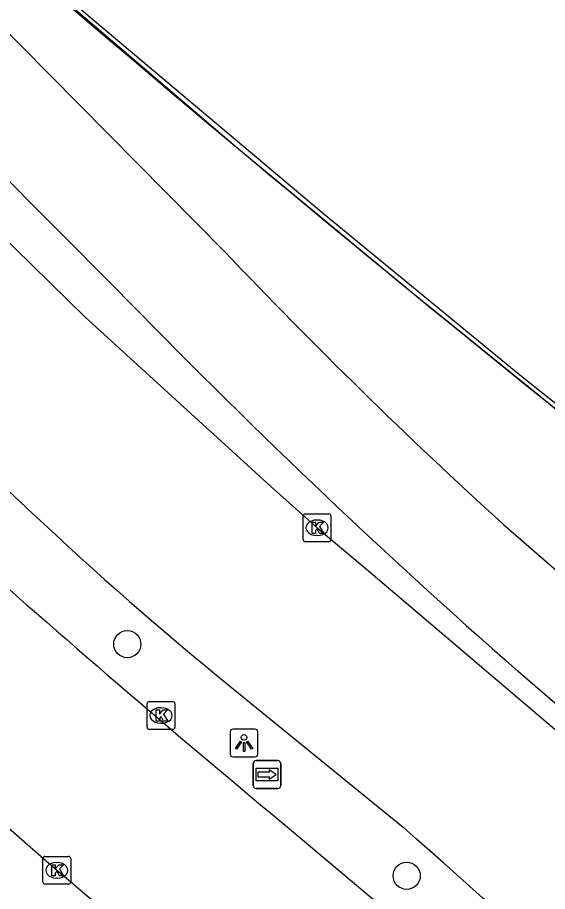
# Model space of a CAD drawing. Extents: x 159718 to 160783, y 383290 to 384030.
# Drawn here: x 160467.4 to 160486.49, y 383809.21 to 383840.7 of the extents above; entities that cross this region are included whole.
import ezdxf

# ---------------------------------------------------------------- set-up
doc = ezdxf.new("R2010")
doc.units = 0
for name, color, linetype in [('IMGEO_Boom', 7, 'Continuous'), ('IMGEO_Fietspad_gesloten', 7, 'Continuous'), ('IMGEO_Geluidsscherm', 7, 'Continuous'), ('IMGEO_Hek', 7, 'Continuous'), ('IMGEO_Kolk', 7, 'Continuous'), ('IMGEO_Lichtpunt', 7, 'Continuous'), ('IMGEO_Muur', 7, 'Continuous'), ('IMGEO_OVBaan_gesloten', 7, 'Continuous'), ('IMGEO_Rijbaan_lokaal_gesloten', 7, 'Continuous'), ('IMGEO_Spoorbaan_halfverhard', 7, 'Continuous'), ('IMGEO_Wegwijzer', 7, 'Continuous')]:
    doc.layers.add(name, color=color, linetype=linetype)

msp = doc.modelspace()

# ---------------------------------------------------------------- linework, layer by layer
at = {"layer": 'IMGEO_Boom'}
for centre in [(160471.352, 383818.124), (160481.414, 383809.779)]:
    msp.add_circle(centre, 0.489, dxfattribs=at)
at = {"layer": 'IMGEO_Fietspad_gesloten'}
for points in [[(160470.963, 383830.915), (160461.989, 383839.935), (160428.652, 383872.461), (160425.525, 383875.59)], [(160452.131, 383854.825), (160464.338, 383842.914), (160474.851, 383832.275)], [(160484.897, 383822.434), (160491.732, 383816.508)], [(160492.088, 383810.291), (160492.69, 383810.875), (160485.425, 383817.141)]]:
    msp.add_lwpolyline(points, dxfattribs=at)
for centre, radius, start, end in [((160612.536, 383962.78), 189.707, 223.46644, 227.71476), ((160651.39, 384005.875), 251.326, 224.11867, 228.67292)]:
    msp.add_arc(centre, radius, start, end, dxfattribs=at)
at = {"layer": 'IMGEO_Geluidsscherm'}
msp.add_lwpolyline([(160502.356, 383814.501), (160498.702, 383817.429), (160491.344, 383823.145), (160485.487, 383827.819), (160478.435, 383833.615), (160469.946, 383840.757), (160463.446, 383846.335), (160455.836, 383853.122), (160453.27, 383855.51), (160448.97, 383859.365), (160441.485, 383866.329), (160432.781, 383874.71), (160424.316, 383883.125), (160410.483, 383897.493), (160407.783, 383900.461), (160403.8, 383904.674), (160399.592, 383909.351), (160391.667, 383918.267), (160388.002, 383922.479)], dxfattribs=at)
at = {"layer": 'IMGEO_Hek'}
msp.add_lwpolyline([(160477.266, 383811.415), (160516.737, 383778.18), (160518.757, 383776.546), (160527.273, 383770.722), (160540.189, 383762.239), (160549.364, 383753.153), (160551.156, 383751.328), (160553.313, 383749.943), (160555.02, 383746.805), (160550.358, 383742.024), (160528.999, 383729.033)], dxfattribs=at)
msp.add_arc((160758.669, 384151.16), 441.151, 226.35291, 230.36584, dxfattribs=at)
at = {"layer": 'IMGEO_Kolk'}
for p, q in [((160477.685, 383821.89), (160477.685, 383822.742)), ((160477.76, 383822.816), (160478.612, 383822.816)), ((160478.173, 383822.596), (160478.198, 383822.596)), ((160478.686, 383822.742), (160478.686, 383821.89)), ((160478.196, 383822.036), (160478.171, 383822.036)), ((160478.612, 383821.816), (160477.76, 383821.816)), ((160472.065, 383815.128), (160472.065, 383815.98)), ((160472.14, 383816.054), (160472.992, 383816.054)), ((160473.066, 383815.98), (160473.066, 383815.128)), ((160472.553, 383815.834), (160472.578, 383815.834)), ((160472.992, 383815.054), (160472.14, 383815.054)), ((160472.576, 383815.274), (160472.551, 383815.274)), ((160468.313, 383809.552), (160468.313, 383810.404)), ((160468.388, 383810.478), (160469.24, 383810.478)), ((160469.314, 383810.404), (160469.314, 383809.552)), ((160468.801, 383810.258), (160468.826, 383810.258)), ((160468.824, 383809.698), (160468.799, 383809.698)), ((160469.24, 383809.478), (160468.388, 383809.478))]:
    msp.add_line(p, q, dxfattribs=at)
for points in [[(160477.685, 383821.89), (160477.685, 383822.742)], [(160477.76, 383822.816), (160478.612, 383822.816)], [(160478.686, 383822.742), (160478.686, 383821.89)], [(160478.006, 383822.516), (160478.129, 383822.516), (160478.129, 383822.365), (160478.259, 383822.516), (160478.423, 383822.516), (160478.277, 383822.365), (160478.43, 383822.116), (160478.278, 383822.116), (160478.193, 383822.28), (160478.129, 383822.213), (160478.129, 383822.116), (160478.006, 383822.116), (160478.006, 383822.516)], [(160478.612, 383821.816), (160477.76, 383821.816)], [(160472.065, 383815.128), (160472.065, 383815.98)], [(160472.14, 383816.054), (160472.992, 383816.054)], [(160473.066, 383815.98), (160473.066, 383815.128)], [(160472.386, 383815.754), (160472.509, 383815.754), (160472.509, 383815.603), (160472.639, 383815.754), (160472.803, 383815.754), (160472.657, 383815.603), (160472.81, 383815.354), (160472.658, 383815.354), (160472.573, 383815.518), (160472.509, 383815.451), (160472.509, 383815.354), (160472.386, 383815.354), (160472.386, 383815.754)], [(160472.992, 383815.054), (160472.14, 383815.054)], [(160468.313, 383809.552), (160468.313, 383810.404)], [(160468.388, 383810.478), (160469.24, 383810.478)], [(160469.314, 383810.404), (160469.314, 383809.552)], [(160468.634, 383810.178), (160468.757, 383810.178), (160468.757, 383810.027), (160468.887, 383810.178), (160469.051, 383810.178), (160468.905, 383810.027), (160469.058, 383809.778), (160468.906, 383809.778), (160468.821, 383809.942), (160468.757, 383809.875), (160468.757, 383809.778), (160468.634, 383809.778), (160468.634, 383810.178)], [(160469.24, 383809.478), (160468.388, 383809.478)]]:
    msp.add_lwpolyline(points, dxfattribs=at)
for centre, start, end in [((160477.762, 383822.74), 91.552, 178.448), ((160477.762, 383822.74), 91.552, 178.448), ((160478.61, 383822.74), 1.552, 88.448), ((160478.61, 383822.74), 1.552, 88.448), ((160477.762, 383821.892), 181.552, 268.448), ((160477.762, 383821.892), 181.552, 268.448), ((160478.61, 383821.892), 271.552, 358.448), ((160478.61, 383821.892), 271.552, 358.448), ((160472.142, 383815.978), 91.552, 178.448), ((160472.142, 383815.978), 91.552, 178.448), ((160472.99, 383815.978), 1.552, 88.448), ((160472.99, 383815.978), 1.552, 88.448), ((160472.142, 383815.13), 181.552, 268.448), ((160472.142, 383815.13), 181.552, 268.448), ((160472.99, 383815.13), 271.552, 358.448), ((160472.99, 383815.13), 271.552, 358.448), ((160468.39, 383810.402), 91.552, 178.448), ((160468.39, 383810.402), 91.552, 178.448), ((160469.238, 383810.402), 1.552, 88.448), ((160469.238, 383810.402), 1.552, 88.448), ((160468.39, 383809.554), 181.552, 268.448), ((160468.39, 383809.554), 181.552, 268.448), ((160469.238, 383809.554), 271.552, 358.448), ((160469.238, 383809.554), 271.552, 358.448)]:
    msp.add_arc(centre, 0.0765, start, end, dxfattribs=at)
for centre, major_axis, ratio, start_param, end_param in [((160478.172, 383822.316), (-0.387, 0.002), 0.722429, 4.712389, 7.853982), ((160478.197, 383822.316), (-0.39, 0.002), 0.717154, 1.570796, 4.712389), ((160472.552, 383815.554), (-0.387, 0.002), 0.722429, 4.712389, 7.853982), ((160472.577, 383815.554), (-0.39, 0.002), 0.717154, 1.570796, 4.712389), ((160468.8, 383809.978), (-0.387, 0.002), 0.722429, 4.712389, 7.853982), ((160468.825, 383809.978), (-0.39, 0.002), 0.717154, 1.570796, 4.712389)]:
    msp.add_ellipse(centre, major_axis=major_axis, ratio=ratio, start_param=start_param, end_param=end_param, dxfattribs=at)
at = {"layer": 'IMGEO_Lichtpunt'}
for p, q in [((160475.958, 383815.062), (160475.15, 383815.062)), ((160475.958, 383815.062), (160475.15, 383815.062)), ((160475.056, 383814.967), (160475.056, 383814.16)), ((160475.056, 383814.967), (160475.056, 383814.16)), ((160476.052, 383814.16), (160476.052, 383814.967)), ((160476.052, 383814.16), (160476.052, 383814.967)), ((160475.15, 383814.066), (160475.958, 383814.066)), ((160475.15, 383814.066), (160475.958, 383814.066))]:
    msp.add_line(p, q, dxfattribs=at)
for points in [[(160475.43, 383814.631), (160475.469, 383814.603), (160475.281, 383814.341), (160475.243, 383814.368), (160475.43, 383814.631)], [(160475.532, 383814.583), (160475.579, 383814.583), (160475.579, 383814.261), (160475.532, 383814.261), (160475.532, 383814.583)], [(160475.642, 383814.603), (160475.68, 383814.63), (160475.867, 383814.368), (160475.828, 383814.34), (160475.642, 383814.603)]]:
    msp.add_lwpolyline(points, dxfattribs=at)
msp.add_circle((160475.555, 383814.765), 0.0994, dxfattribs=at)
for centre, start, end in [((160475.15, 383814.967), 90, 180), ((160475.15, 383814.967), 90, 180), ((160475.958, 383814.967), 0, 90), ((160475.958, 383814.967), 0, 90), ((160475.15, 383814.16), 180, 270), ((160475.15, 383814.16), 180, 270), ((160475.958, 383814.16), 270, 0), ((160475.958, 383814.16), 270, 360)]:
    msp.add_arc(centre, 0.0946, start, end, dxfattribs=at)
at = {"layer": 'IMGEO_Muur'}
msp.add_arc((160961.941, 384417.623), 758.345, 228.278908, 231.892086, dxfattribs=at)
at = {"layer": 'IMGEO_OVBaan_gesloten'}
for points in [[(160461.656, 383816.243), (160468.811, 383809.978)], [(160475.485, 383816.249), (160481.287, 383811.527)]]:
    msp.add_lwpolyline(points, dxfattribs=at)
for centre, radius, start, end in [((160564.864, 383926.33), 141.797, 223.28923, 230.92533), ((160256.947, 383556.277), 339.825, 45.23623, 48.68772), ((160816.113, 384225.258), 541.365, 230.094, 231.94151)]:
    msp.add_arc(centre, radius, start, end, dxfattribs=at)
at = {"layer": 'IMGEO_Rijbaan_lokaal_gesloten'}
msp.add_lwpolyline([(160388.159, 383914.086), (160389.112, 383912.664), (160390.028, 383911.218), (160390.59, 383910.386), (160391.175, 383909.556), (160411.256, 383888.974), (160419.877, 383880.211), (160424.394, 383875.853), (160439.015, 383861.717), (160444.207, 383856.699), (160448.866, 383851.484), (160449.608, 383850.636), (160450.346, 383849.83), (160453.278, 383846.745), (160461.762, 383837.892), (160463.166, 383836.445), (160464.774, 383834.863), (160469.824, 383829.916), (160476.512, 383823.816), (160478.186, 383822.316), (160479.882, 383820.892), (160489.062, 383813.093), (160490.746, 383811.585), (160492.088, 383810.291)], dxfattribs=at)
msp.add_arc((160886.162, 384302.225), 651.12, 229.189321, 231.248445, dxfattribs=at)
at = {"layer": 'IMGEO_Spoorbaan_halfverhard'}
msp.add_lwpolyline([(160449.937, 383858.246), (160450.691, 383857.548), (160463.236, 383846.327), (160475.354, 383835.971), (160481.494, 383830.889), (160487.687, 383825.872), (160493.933, 383820.92)], dxfattribs=at)
at = {"layer": 'IMGEO_Wegwijzer'}
for p, q in [((160475.889, 383813.027), (160475.889, 383813.827)), ((160475.889, 383813.827), (160475.889, 383813.027)), ((160475.989, 383813.927), (160476.779, 383813.927)), ((160476.779, 383813.927), (160475.989, 383813.927)), ((160476.879, 383813.827), (160476.879, 383813.027)), ((160476.879, 383813.027), (160476.879, 383813.827)), ((160476.779, 383812.927), (160475.989, 383812.927)), ((160475.989, 383812.927), (160476.779, 383812.927))]:
    msp.add_line(p, q, dxfattribs=at)
for points in [[(160475.99, 383813.659), (160476.778, 383813.659), (160476.778, 383813.195), (160475.99, 383813.195), (160475.99, 383813.659)], [(160476.055, 383813.511), (160476.055, 383813.427), (160476.055, 383813.343), (160476.466, 383813.343), (160476.466, 383813.26), (160476.713, 383813.427), (160476.466, 383813.594), (160476.466, 383813.511), (160476.055, 383813.511)]]:
    msp.add_lwpolyline(points, dxfattribs=at)
for centre, start, end in [((160475.989, 383813.827), 90, 180), ((160475.989, 383813.827), 90, 180), ((160476.779, 383813.827), 0, 90), ((160476.779, 383813.827), 360, 90), ((160475.989, 383813.027), 180, 270), ((160475.989, 383813.027), 180, 270), ((160476.779, 383813.027), 270, 0), ((160476.779, 383813.027), 270, 0)]:
    msp.add_arc(centre, 0.1, start, end, dxfattribs=at)

doc.saveas('drawing.dxf')
